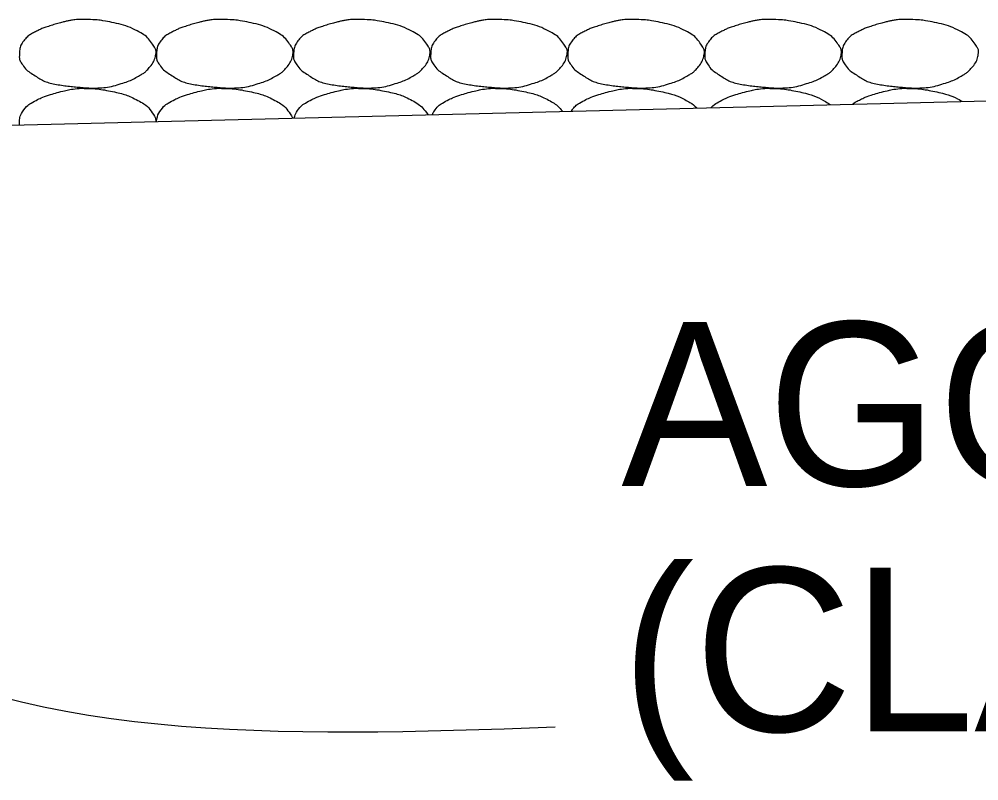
# Model space of a CAD drawing. Extents: x 1671357 to 13005564, y 567358 to 14261451.
# Drawn here: x 12758448.721 to 12758452.238, y 14259899.45 to 14259902.24 of the extents above; entities that cross this region are included whole.
import ezdxf

# ---------------------------------------------------------------- set-up
doc = ezdxf.new("R2010")
doc.units = 0
doc.layers.add('Default', color=7, linetype='Continuous')
doc.layers.add('R_Draft', color=7, linetype='Continuous')

msp = doc.modelspace()

# ---------------------------------------------------------------- linework, layer by layer
at = {"layer": 'Default'}
msp.add_line((12758438.2562, 14259901.592), (12758474.3445, 14259902.4929), dxfattribs=at)
at = {"layer": 'R_Draft'}
for points in [[(12758448.9718, 14259902.2387), (12758449.0011, 14259902.2391), (12758449.0305, 14259902.2347), (12758449.0598, 14259902.2287), (12758449.0956, 14259902.2214), (12758449.1286, 14259902.2105), (12758449.1618, 14259902.1927), (12758449.184, 14259902.1809), (12758449.1991, 14259902.1648), (12758449.2138, 14259902.1427), (12758449.2202, 14259902.1332), (12758449.2236, 14259902.1223), (12758449.2218, 14259902.1127), (12758449.2185, 14259902.0939), (12758449.2087, 14259902.0753), (12758449.1938, 14259902.0587), (12758449.1845, 14259902.0482), (12758449.1752, 14259902.0412), (12758449.1638, 14259902.0347), (12758449.1437, 14259902.0232), (12758449.1238, 14259902.0136), (12758449.1018, 14259902.0067), (12758449.0734, 14259901.9977), (12758449.0451, 14259901.9905), (12758449.0158, 14259901.9887), (12758449.0012, 14259901.9878), (12758448.9864, 14259901.9877), (12758448.9718, 14259901.9887), (12758448.9498, 14259901.9902), (12758448.9278, 14259901.9923), (12758448.9058, 14259901.9947), (12758448.8816, 14259901.9974), (12758448.8577, 14259902.0012), (12758448.8338, 14259902.0067), (12758448.8142, 14259902.0112), (12758448.7973, 14259902.0217), (12758448.7798, 14259902.0327), (12758448.7599, 14259902.0452), (12758448.7438, 14259902.0573), (12758448.7298, 14259902.0787), (12758448.7226, 14259902.0897), (12758448.7211, 14259902.1015), (12758448.7218, 14259902.1127), (12758448.7227, 14259902.1289), (12758448.7261, 14259902.1453), (12758448.7378, 14259902.1607), (12758448.7496, 14259902.1763), (12758448.7624, 14259902.1847), (12758448.7778, 14259902.1927), (12758448.791, 14259902.1996), (12758448.8039, 14259902.206), (12758448.8178, 14259902.2107), (12758448.8377, 14259902.2174), (12758448.8575, 14259902.2234), (12758448.8778, 14259902.2287), (12758448.8904, 14259902.232), (12758448.903, 14259902.2347), (12758448.9158, 14259902.2367), (12758448.9343, 14259902.2396), (12758448.9533, 14259902.2403), (12758448.9718, 14259902.2387)], [(12758449.4742, 14259902.2387), (12758449.5035, 14259902.2391), (12758449.5329, 14259902.2347), (12758449.5622, 14259902.2287), (12758449.598, 14259902.2214), (12758449.631, 14259902.2105), (12758449.6643, 14259902.1927), (12758449.6864, 14259902.1809), (12758449.7016, 14259902.1648), (12758449.7163, 14259902.1427), (12758449.7226, 14259902.1332), (12758449.726, 14259902.1223), (12758449.7243, 14259902.1127), (12758449.7209, 14259902.0939), (12758449.7111, 14259902.0753), (12758449.6963, 14259902.0587), (12758449.6869, 14259902.0482), (12758449.6776, 14259902.0412), (12758449.6663, 14259902.0347), (12758449.6461, 14259902.0232), (12758449.6262, 14259902.0136), (12758449.6042, 14259902.0067), (12758449.5759, 14259901.9977), (12758449.5475, 14259901.9905), (12758449.5182, 14259901.9887), (12758449.5036, 14259901.9878), (12758449.4889, 14259901.9877), (12758449.4742, 14259901.9887), (12758449.4522, 14259901.9902), (12758449.4302, 14259901.9923), (12758449.4082, 14259901.9947), (12758449.384, 14259901.9974), (12758449.3601, 14259902.0012), (12758449.3362, 14259902.0067), (12758449.3166, 14259902.0112), (12758449.2997, 14259902.0217), (12758449.2822, 14259902.0327), (12758449.2623, 14259902.0452), (12758449.2462, 14259902.0573), (12758449.2322, 14259902.0787), (12758449.225, 14259902.0897), (12758449.2236, 14259902.1015), (12758449.2242, 14259902.1127), (12758449.2251, 14259902.1289), (12758449.2286, 14259902.1453), (12758449.2402, 14259902.1607), (12758449.252, 14259902.1763), (12758449.2648, 14259902.1847), (12758449.2802, 14259902.1927), (12758449.2934, 14259902.1996), (12758449.3063, 14259902.206), (12758449.3202, 14259902.2107), (12758449.3401, 14259902.2174), (12758449.3599, 14259902.2234), (12758449.3802, 14259902.2287), (12758449.3928, 14259902.232), (12758449.4054, 14259902.2347), (12758449.4182, 14259902.2367), (12758449.4368, 14259902.2396), (12758449.4557, 14259902.2403), (12758449.4742, 14259902.2387)], [(12758449.9767, 14259902.2387), (12758450.0059, 14259902.2391), (12758450.0353, 14259902.2347), (12758450.0647, 14259902.2287), (12758450.1005, 14259902.2214), (12758450.1335, 14259902.2105), (12758450.1667, 14259902.1927), (12758450.1888, 14259902.1809), (12758450.204, 14259902.1648), (12758450.2187, 14259902.1427), (12758450.225, 14259902.1332), (12758450.2284, 14259902.1223), (12758450.2267, 14259902.1127), (12758450.2233, 14259902.0939), (12758450.2135, 14259902.0753), (12758450.1987, 14259902.0587), (12758450.1893, 14259902.0482), (12758450.1801, 14259902.0412), (12758450.1687, 14259902.0347), (12758450.1485, 14259902.0232), (12758450.1287, 14259902.0136), (12758450.1067, 14259902.0067), (12758450.0783, 14259901.9977), (12758450.0499, 14259901.9905), (12758450.0207, 14259901.9887), (12758450.006, 14259901.9878), (12758449.9913, 14259901.9877), (12758449.9767, 14259901.9887), (12758449.9546, 14259901.9902), (12758449.9326, 14259901.9923), (12758449.9106, 14259901.9947), (12758449.8864, 14259901.9974), (12758449.8625, 14259902.0012), (12758449.8386, 14259902.0067), (12758449.819, 14259902.0112), (12758449.8022, 14259902.0217), (12758449.7846, 14259902.0327), (12758449.7648, 14259902.0452), (12758449.7486, 14259902.0573), (12758449.7346, 14259902.0787), (12758449.7274, 14259902.0897), (12758449.726, 14259902.1015), (12758449.7266, 14259902.1127), (12758449.7276, 14259902.1289), (12758449.731, 14259902.1453), (12758449.7426, 14259902.1607), (12758449.7544, 14259902.1763), (12758449.7673, 14259902.1847), (12758449.7826, 14259902.1927), (12758449.7958, 14259902.1996), (12758449.8087, 14259902.206), (12758449.8226, 14259902.2107), (12758449.8425, 14259902.2174), (12758449.8623, 14259902.2234), (12758449.8826, 14259902.2287), (12758449.8952, 14259902.232), (12758449.9078, 14259902.2347), (12758449.9206, 14259902.2367), (12758449.9392, 14259902.2396), (12758449.9581, 14259902.2403), (12758449.9767, 14259902.2387)], [(12758450.4791, 14259902.2387), (12758450.5084, 14259902.2391), (12758450.5378, 14259902.2347), (12758450.5671, 14259902.2287), (12758450.6029, 14259902.2214), (12758450.6359, 14259902.2105), (12758450.6691, 14259902.1927), (12758450.6912, 14259902.1809), (12758450.7064, 14259902.1648), (12758450.7211, 14259902.1427), (12758450.7274, 14259902.1332), (12758450.7308, 14259902.1223), (12758450.7291, 14259902.1127), (12758450.7257, 14259902.0939), (12758450.7159, 14259902.0753), (12758450.7011, 14259902.0587), (12758450.6917, 14259902.0482), (12758450.6825, 14259902.0412), (12758450.6711, 14259902.0347), (12758450.6509, 14259902.0232), (12758450.6311, 14259902.0136), (12758450.6091, 14259902.0067), (12758450.5807, 14259901.9977), (12758450.5523, 14259901.9905), (12758450.5231, 14259901.9887), (12758450.5084, 14259901.9878), (12758450.4937, 14259901.9877), (12758450.4791, 14259901.9887), (12758450.457, 14259901.9902), (12758450.4351, 14259901.9923), (12758450.4131, 14259901.9947), (12758450.3888, 14259901.9974), (12758450.3649, 14259902.0012), (12758450.3411, 14259902.0067), (12758450.3214, 14259902.0112), (12758450.3046, 14259902.0217), (12758450.2871, 14259902.0327), (12758450.2672, 14259902.0452), (12758450.251, 14259902.0573), (12758450.237, 14259902.0787), (12758450.2299, 14259902.0897), (12758450.2284, 14259902.1015), (12758450.229, 14259902.1127), (12758450.23, 14259902.1289), (12758450.2334, 14259902.1453), (12758450.245, 14259902.1607), (12758450.2568, 14259902.1763), (12758450.2697, 14259902.1847), (12758450.2851, 14259902.1927), (12758450.2982, 14259902.1996), (12758450.3111, 14259902.206), (12758450.3251, 14259902.2107), (12758450.3449, 14259902.2174), (12758450.3648, 14259902.2234), (12758450.3851, 14259902.2287), (12758450.3976, 14259902.232), (12758450.4102, 14259902.2347), (12758450.4231, 14259902.2367), (12758450.4416, 14259902.2396), (12758450.4605, 14259902.2403), (12758450.4791, 14259902.2387)], [(12758450.9815, 14259902.2387), (12758451.0108, 14259902.2391), (12758451.0402, 14259902.2347), (12758451.0695, 14259902.2287), (12758451.1053, 14259902.2214), (12758451.1383, 14259902.2105), (12758451.1715, 14259902.1927), (12758451.1937, 14259902.1809), (12758451.2088, 14259902.1648), (12758451.2235, 14259902.1427), (12758451.2298, 14259902.1332), (12758451.2332, 14259902.1223), (12758451.2315, 14259902.1127), (12758451.2281, 14259902.0939), (12758451.2183, 14259902.0753), (12758451.2035, 14259902.0587), (12758451.1941, 14259902.0482), (12758451.1849, 14259902.0412), (12758451.1735, 14259902.0347), (12758451.1534, 14259902.0232), (12758451.1335, 14259902.0136), (12758451.1115, 14259902.0067), (12758451.0831, 14259901.9977), (12758451.0547, 14259901.9905), (12758451.0255, 14259901.9887), (12758451.0108, 14259901.9878), (12758450.9961, 14259901.9877), (12758450.9815, 14259901.9887), (12758450.9595, 14259901.9902), (12758450.9375, 14259901.9923), (12758450.9155, 14259901.9947), (12758450.8913, 14259901.9974), (12758450.8674, 14259902.0012), (12758450.8435, 14259902.0067), (12758450.8239, 14259902.0112), (12758450.807, 14259902.0217), (12758450.7895, 14259902.0327), (12758450.7696, 14259902.0452), (12758450.7535, 14259902.0573), (12758450.7395, 14259902.0787), (12758450.7323, 14259902.0897), (12758450.7308, 14259902.1015), (12758450.7315, 14259902.1127), (12758450.7324, 14259902.1289), (12758450.7358, 14259902.1453), (12758450.7475, 14259902.1607), (12758450.7593, 14259902.1763), (12758450.7721, 14259902.1847), (12758450.7875, 14259902.1927), (12758450.8006, 14259902.1996), (12758450.8136, 14259902.206), (12758450.8275, 14259902.2107), (12758450.8473, 14259902.2174), (12758450.8672, 14259902.2234), (12758450.8875, 14259902.2287), (12758450.9001, 14259902.232), (12758450.9126, 14259902.2347), (12758450.9255, 14259902.2367), (12758450.944, 14259902.2396), (12758450.9629, 14259902.2403), (12758450.9815, 14259902.2387)], [(12758451.4839, 14259902.2387), (12758451.5132, 14259902.2391), (12758451.5426, 14259902.2347), (12758451.5719, 14259902.2287), (12758451.6077, 14259902.2214), (12758451.6407, 14259902.2105), (12758451.6739, 14259902.1927), (12758451.6961, 14259902.1809), (12758451.7112, 14259902.1648), (12758451.7259, 14259902.1427), (12758451.7323, 14259902.1332), (12758451.7357, 14259902.1223), (12758451.7339, 14259902.1127), (12758451.7306, 14259902.0939), (12758451.7208, 14259902.0753), (12758451.7059, 14259902.0587), (12758451.6966, 14259902.0482), (12758451.6873, 14259902.0412), (12758451.6759, 14259902.0347), (12758451.6558, 14259902.0232), (12758451.6359, 14259902.0136), (12758451.6139, 14259902.0067), (12758451.5855, 14259901.9977), (12758451.5572, 14259901.9905), (12758451.5279, 14259901.9887), (12758451.5133, 14259901.9878), (12758451.4985, 14259901.9877), (12758451.4839, 14259901.9887), (12758451.4619, 14259901.9902), (12758451.4399, 14259901.9923), (12758451.4179, 14259901.9947), (12758451.3937, 14259901.9974), (12758451.3698, 14259902.0012), (12758451.3459, 14259902.0067), (12758451.3263, 14259902.0112), (12758451.3094, 14259902.0217), (12758451.2919, 14259902.0327), (12758451.272, 14259902.0452), (12758451.2559, 14259902.0573), (12758451.2419, 14259902.0787), (12758451.2347, 14259902.0897), (12758451.2332, 14259902.1015), (12758451.2339, 14259902.1127), (12758451.2348, 14259902.1289), (12758451.2382, 14259902.1453), (12758451.2499, 14259902.1607), (12758451.2617, 14259902.1763), (12758451.2745, 14259902.1847), (12758451.2899, 14259902.1927), (12758451.3031, 14259902.1996), (12758451.316, 14259902.206), (12758451.3299, 14259902.2107), (12758451.3498, 14259902.2174), (12758451.3696, 14259902.2234), (12758451.3899, 14259902.2287), (12758451.4025, 14259902.232), (12758451.4151, 14259902.2347), (12758451.4279, 14259902.2367), (12758451.4464, 14259902.2396), (12758451.4653, 14259902.2403), (12758451.4839, 14259902.2387)], [(12758451.9863, 14259902.2387), (12758452.0156, 14259902.2391), (12758452.045, 14259902.2347), (12758452.0743, 14259902.2287), (12758452.1101, 14259902.2214), (12758452.1431, 14259902.2105), (12758452.1763, 14259902.1927), (12758452.1985, 14259902.1809), (12758452.2136, 14259902.1648), (12758452.2283, 14259902.1427), (12758452.2347, 14259902.1332), (12758452.2381, 14259902.1223), (12758452.2363, 14259902.1127), (12758452.233, 14259902.0939), (12758452.2232, 14259902.0753), (12758452.2083, 14259902.0587), (12758452.199, 14259902.0482), (12758452.1897, 14259902.0412), (12758452.1783, 14259902.0347), (12758452.1582, 14259902.0232), (12758452.1383, 14259902.0136), (12758452.1163, 14259902.0067), (12758452.0879, 14259901.9977), (12758452.0596, 14259901.9905), (12758452.0303, 14259901.9887), (12758452.0157, 14259901.9878), (12758452.001, 14259901.9877), (12758451.9863, 14259901.9887), (12758451.9643, 14259901.9902), (12758451.9423, 14259901.9923), (12758451.9203, 14259901.9947), (12758451.8961, 14259901.9974), (12758451.8722, 14259902.0012), (12758451.8483, 14259902.0067), (12758451.8287, 14259902.0112), (12758451.8118, 14259902.0217), (12758451.7943, 14259902.0327), (12758451.7744, 14259902.0452), (12758451.7583, 14259902.0573), (12758451.7443, 14259902.0787), (12758451.7371, 14259902.0897), (12758451.7357, 14259902.1015), (12758451.7363, 14259902.1127), (12758451.7372, 14259902.1289), (12758451.7407, 14259902.1453), (12758451.7523, 14259902.1607), (12758451.7641, 14259902.1763), (12758451.7769, 14259902.1847), (12758451.7923, 14259902.1927), (12758451.8055, 14259902.1996), (12758451.8184, 14259902.206), (12758451.8323, 14259902.2107), (12758451.8522, 14259902.2174), (12758451.872, 14259902.2234), (12758451.8923, 14259902.2287), (12758451.9049, 14259902.232), (12758451.9175, 14259902.2347), (12758451.9303, 14259902.2367), (12758451.9488, 14259902.2396), (12758451.9678, 14259902.2403), (12758451.9863, 14259902.2387)], [(12758448.7217, 14259901.8533), (12758448.7216, 14259901.8556), (12758448.7217, 14259901.8579), (12758448.7227, 14259901.8763), (12758448.7261, 14259901.8927), (12758448.7496, 14259901.9237), (12758448.7624, 14259901.9321), (12758448.791, 14259901.947), (12758448.8039, 14259901.9534), (12758448.8377, 14259901.9648), (12758448.8575, 14259901.9708), (12758448.8904, 14259901.9794), (12758448.903, 14259901.9821), (12758448.9343, 14259901.987), (12758448.9533, 14259901.9877), (12758448.9718, 14259901.9861)], [(12758448.9718, 14259901.9861), (12758449.0011, 14259901.9865), (12758449.0305, 14259901.9821), (12758449.0956, 14259901.9688), (12758449.1286, 14259901.9579), (12758449.184, 14259901.9282), (12758449.1991, 14259901.9122), (12758449.2189, 14259901.8824), (12758449.2221, 14259901.8739), (12758449.2223, 14259901.8658)], [(12758449.2247, 14259901.8658), (12758449.2261, 14259901.8802), (12758449.2299, 14259901.8945), (12758449.252, 14259901.9237), (12758449.2648, 14259901.9321), (12758449.2934, 14259901.947), (12758449.3063, 14259901.9534), (12758449.3401, 14259901.9648), (12758449.3599, 14259901.9708), (12758449.3928, 14259901.9794), (12758449.4054, 14259901.9821), (12758449.4368, 14259901.987), (12758449.4557, 14259901.9877), (12758449.4742, 14259901.9861)], [(12758449.4742, 14259901.9861), (12758449.5035, 14259901.9865), (12758449.5329, 14259901.9821), (12758449.598, 14259901.9688), (12758449.631, 14259901.9579), (12758449.6864, 14259901.9282), (12758449.7016, 14259901.9122), (12758449.7188, 14259901.8863), (12758449.7208, 14259901.8823), (12758449.7223, 14259901.8783)], [(12758449.7291, 14259901.8784), (12758449.7313, 14259901.8885), (12758449.7354, 14259901.8985), (12758449.7544, 14259901.9237), (12758449.7673, 14259901.9321), (12758449.7958, 14259901.947), (12758449.8087, 14259901.9534), (12758449.8425, 14259901.9648), (12758449.8623, 14259901.9708), (12758449.8952, 14259901.9794), (12758449.9078, 14259901.9821), (12758449.9392, 14259901.987), (12758449.9581, 14259901.9877), (12758449.9767, 14259901.9861)], [(12758449.9767, 14259901.9861), (12758450.0059, 14259901.9865), (12758450.0353, 14259901.9821), (12758450.1005, 14259901.9688), (12758450.1335, 14259901.9579), (12758450.1886, 14259901.9283), (12758450.2037, 14259901.9124), (12758450.2183, 14259901.8907)], [(12758450.2354, 14259901.8911), (12758450.2377, 14259901.8968), (12758450.2408, 14259901.9025), (12758450.2568, 14259901.9237), (12758450.2697, 14259901.9321), (12758450.2982, 14259901.947), (12758450.3111, 14259901.9534), (12758450.3449, 14259901.9648), (12758450.3648, 14259901.9708), (12758450.3976, 14259901.9794), (12758450.4102, 14259901.9821), (12758450.4416, 14259901.987), (12758450.4605, 14259901.9877), (12758450.4791, 14259901.9861)], [(12758450.4791, 14259901.9861), (12758450.5084, 14259901.9865), (12758450.5378, 14259901.9821), (12758450.6029, 14259901.9688), (12758450.6359, 14259901.9579), (12758450.6867, 14259901.9307), (12758450.6999, 14259901.9186), (12758450.7119, 14259901.903)], [(12758450.7444, 14259901.9038), (12758450.7454, 14259901.9052), (12758450.7464, 14259901.9067), (12758450.7593, 14259901.9237), (12758450.7721, 14259901.9321), (12758450.8006, 14259901.947), (12758450.8136, 14259901.9534), (12758450.8473, 14259901.9648), (12758450.8672, 14259901.9708), (12758450.9001, 14259901.9794), (12758450.9126, 14259901.9821), (12758450.944, 14259901.987), (12758450.9629, 14259901.9877), (12758450.9815, 14259901.9861)], [(12758450.9815, 14259901.9861), (12758451.0108, 14259901.9865), (12758451.0402, 14259901.9821), (12758451.1053, 14259901.9688), (12758451.1383, 14259901.9579), (12758451.1842, 14259901.9333), (12758451.1946, 14259901.9251), (12758451.2039, 14259901.9153)], [(12758451.257, 14259901.9166), (12758451.2669, 14259901.927), (12758451.2776, 14259901.9337), (12758451.3031, 14259901.947), (12758451.316, 14259901.9534), (12758451.3498, 14259901.9648), (12758451.3696, 14259901.9708), (12758451.4025, 14259901.9794), (12758451.4151, 14259901.9821), (12758451.4464, 14259901.987), (12758451.4653, 14259901.9877), (12758451.4839, 14259901.9861)], [(12758451.4839, 14259901.9861), (12758451.5132, 14259901.9865), (12758451.5426, 14259901.9821), (12758451.6077, 14259901.9688), (12758451.6407, 14259901.9579), (12758451.681, 14259901.9363), (12758451.6873, 14259901.9321), (12758451.6931, 14259901.9275)], [(12758451.7744, 14259901.9295), (12758451.78, 14259901.9334), (12758451.7859, 14259901.9368), (12758451.8055, 14259901.947), (12758451.8184, 14259901.9534), (12758451.8522, 14259901.9648), (12758451.872, 14259901.9708), (12758451.9049, 14259901.9794), (12758451.9175, 14259901.9821), (12758451.9488, 14259901.987), (12758451.9678, 14259901.9877), (12758451.9863, 14259901.9861)], [(12758451.9863, 14259901.9861), (12758452.0156, 14259901.9865), (12758452.045, 14259901.9821), (12758452.1101, 14259901.9688), (12758452.1431, 14259901.9579), (12758452.1767, 14259901.9399), (12758452.177, 14259901.9397), (12758452.1774, 14259901.9396)]]:
    msp.add_open_spline(points, degree=3, dxfattribs=at)
msp.add_spline([(12758446.7403, 14259901.7241), (12758447.9979, 14259900.0452), (12758450.6847, 14259899.6474)], degree=3, dxfattribs=at)

# ---------------------------------------------------------------- texts
for s, p in [('AGGREGATE BASE COURSE ', (12758450.9281, 14259900.5308)), ('(CLASS 7) - 7" COMP. DEPTH', (12758450.9281, 14259899.6308))]:
    msp.add_text(s, height=0.600057, dxfattribs=at).set_placement(p)

doc.saveas('drawing.dxf')
